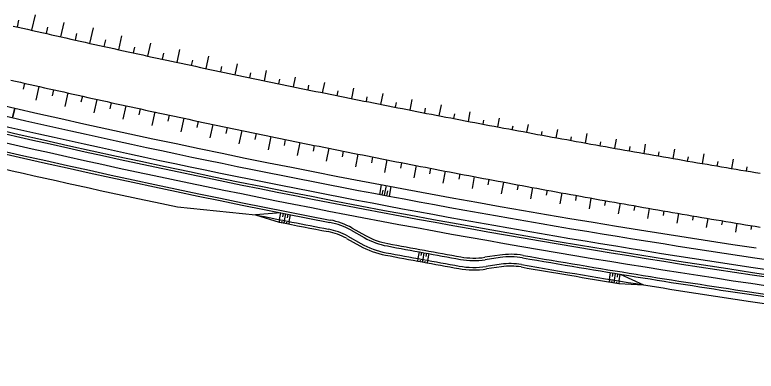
# Model space of a CAD drawing. Extents: x -552278 to -547230, y -1151007 to -1148251.
# Drawn here: x -548758.6 to -548607.9, y -1149946.7 to -1149874.4 of the extents above; entities that cross this region are included whole.
import ezdxf

# ---------------------------------------------------------------- set-up
doc = ezdxf.new("R2010")
doc.units = 0
doc.layers.add('u_trat navrh', color=7, linetype='Continuous')

msp = doc.modelspace()

# ---------------------------------------------------------------- linework, layer by layer
at = {"layer": 'u_trat navrh'}
for p, q in [((-548758.06, -1149876.86), (-548757.74, -1149875.47)), ((-548755.11, -1149877.53), (-548754.4, -1149874.39)), ((-548752.16, -1149878.2), (-548751.86, -1149876.87)), ((-548749.21, -1149878.86), (-548748.55, -1149875.92)), ((-548743.32, -1149880.18), (-548742.62, -1149877.04)), ((-548746.26, -1149879.52), (-548745.96, -1149878.17)), ((-548737.47, -1149881.47), (-548736.85, -1149878.67)), ((-548740.39, -1149880.82), (-548740.09, -1149879.47)), ((-548731.51, -1149882.77), (-548730.94, -1149880.15)), ((-548734.46, -1149882.13), (-548734.2, -1149880.94)), ((-548725.6, -1149884.04), (-548725.04, -1149881.43)), ((-548728.55, -1149883.41), (-548728.29, -1149882.19)), ((-548719.69, -1149885.3), (-548719.15, -1149882.75)), ((-548722.64, -1149884.67), (-548722.41, -1149883.56)), ((-548713.77, -1149886.55), (-548713.32, -1149884.36)), ((-548716.73, -1149885.93), (-548716.5, -1149884.85)), ((-548710.82, -1149887.17), (-548710.61, -1149886.17)), ((-548707.86, -1149887.78), (-548707.43, -1149885.7)), ((-548704.9, -1149888.39), (-548704.71, -1149887.47)), ((-548701.94, -1149889), (-548701.53, -1149887.03)), ((-548756.61, -1149888.26), (-548756.89, -1149889.5)), ((-548753.67, -1149888.93), (-548754.29, -1149891.68)), ((-548698.98, -1149889.61), (-548698.79, -1149888.69)), ((-548696.01, -1149890.21), (-548695.59, -1149888.12)), ((-548750.73, -1149889.59), (-548751.01, -1149890.83)), ((-548747.79, -1149890.24), (-548748.41, -1149893.01)), ((-548693.05, -1149890.8), (-548692.86, -1149889.85)), ((-548690.09, -1149891.4), (-548689.66, -1149889.25)), ((-548684.16, -1149892.57), (-548683.73, -1149890.38)), ((-548744.85, -1149890.9), (-548745.13, -1149892.14)), ((-548741.91, -1149891.55), (-548742.52, -1149894.31)), ((-548738.97, -1149892.19), (-548739.24, -1149893.44)), ((-548687.12, -1149891.99), (-548686.94, -1149891.06)), ((-548681.2, -1149893.16), (-548681.01, -1149892.2)), ((-548678.23, -1149893.73), (-548677.8, -1149891.55)), ((-548759.02, -1149895.28), (-548758.58, -1149893.33)), ((-548736.03, -1149892.84), (-548736.63, -1149895.6)), ((-548733.08, -1149893.48), (-548733.35, -1149894.72)), ((-548675.26, -1149894.31), (-548675.07, -1149893.33)), ((-548672.3, -1149894.88), (-548671.86, -1149892.64)), ((-548730.14, -1149894.11), (-548730.73, -1149896.87)), ((-548727.19, -1149894.75), (-548727.46, -1149895.98)), ((-548669.33, -1149895.45), (-548669.15, -1149894.5)), ((-548666.36, -1149896.02), (-548666, -1149894.11)), ((-548724.25, -1149895.38), (-548724.83, -1149898.12)), ((-548721.3, -1149896), (-548721.56, -1149897.23)), ((-548718.35, -1149896.62), (-548718.93, -1149899.35)), ((-548663.39, -1149896.58), (-548663.24, -1149895.77)), ((-548660.42, -1149897.14), (-548660.09, -1149895.37)), ((-548654.48, -1149898.24), (-548654.18, -1149896.62)), ((-548715.4, -1149897.24), (-548715.66, -1149898.47)), ((-548712.46, -1149897.86), (-548713.02, -1149900.57)), ((-548657.45, -1149897.69), (-548657.31, -1149896.95)), ((-548651.51, -1149898.79), (-548651.37, -1149898.05)), ((-548648.53, -1149899.33), (-548648.23, -1149897.69)), ((-548709.51, -1149898.47), (-548709.76, -1149899.69)), ((-548706.56, -1149899.08), (-548707.11, -1149901.77)), ((-548703.61, -1149899.68), (-548703.85, -1149900.89)), ((-548645.56, -1149899.88), (-548645.43, -1149899.16)), ((-548642.59, -1149900.41), (-548642.23, -1149898.45)), ((-548636.64, -1149901.48), (-548636.3, -1149899.6)), ((-548700.66, -1149900.29), (-548701.2, -1149902.95)), ((-548697.71, -1149900.88), (-548697.95, -1149902.07)), ((-548639.61, -1149900.95), (-548639.47, -1149900.16)), ((-548633.66, -1149902), (-548633.51, -1149901.13)), ((-548630.68, -1149902.52), (-548630.36, -1149900.65)), ((-548694.77, -1149901.47), (-548695.3, -1149904.11)), ((-548691.82, -1149902.06), (-548692.06, -1149903.24)), ((-548688.84, -1149902.66), (-548689.35, -1149905.26)), ((-548627.72, -1149903.04), (-548627.57, -1149902.18)), ((-548624.77, -1149903.55), (-548624.43, -1149901.63)), ((-548618.77, -1149904.58), (-548618.43, -1149902.58)), ((-548685.88, -1149903.24), (-548686.11, -1149904.4)), ((-548682.93, -1149903.82), (-548683.43, -1149906.38)), ((-548621.81, -1149904.06), (-548621.66, -1149903.19)), ((-548615.79, -1149905.09), (-548615.64, -1149904.18)), ((-548612.81, -1149905.59), (-548612.5, -1149903.7)), ((-548679.97, -1149904.4), (-548680.19, -1149905.54)), ((-548677.01, -1149904.97), (-548677.5, -1149907.49)), ((-548674.06, -1149905.54), (-548674.27, -1149906.67)), ((-548609.83, -1149906.09), (-548609.69, -1149905.22)), ((-548671.1, -1149906.11), (-548671.57, -1149908.58)), ((-548668.14, -1149906.67), (-548668.35, -1149907.77)), ((-548665.18, -1149907.23), (-548665.63, -1149909.65)), ((-548662.22, -1149907.79), (-548662.42, -1149908.87)), ((-548659.26, -1149908.34), (-548659.7, -1149910.71)), ((-548684.41, -1149910.84), (-548684.04, -1149908.87)), ((-548683.92, -1149910.93), (-548683.73, -1149909.95)), ((-548683.43, -1149911.02), (-548683.06, -1149909.06)), ((-548682.94, -1149911.12), (-548682.75, -1149910.13)), ((-548682.44, -1149911.21), (-548682.07, -1149909.24)), ((-548656.29, -1149908.89), (-548656.49, -1149909.94)), ((-548653.33, -1149909.44), (-548653.76, -1149911.74)), ((-548650.37, -1149909.98), (-548650.56, -1149911)), ((-548647.41, -1149910.52), (-548647.81, -1149912.76)), ((-548644.44, -1149911.05), (-548644.62, -1149912.05)), ((-548641.48, -1149911.58), (-548641.86, -1149913.76)), ((-548638.51, -1149912.11), (-548638.68, -1149913.08)), ((-548635.54, -1149912.64), (-548635.92, -1149914.75)), ((-548632.58, -1149913.16), (-548632.74, -1149914.09)), ((-548725.52, -1149913.36), (-548709.65, -1149914.98)), ((-548704.48, -1149914.59), (-548709.65, -1149914.98)), ((-548704.75, -1149915.96), (-548704.48, -1149914.59)), ((-548704.13, -1149915.37), (-548703.99, -1149914.69)), ((-548703.77, -1149916.15), (-548703.5, -1149914.79)), ((-548629.61, -1149913.68), (-548629.96, -1149915.71)), ((-548626.64, -1149914.19), (-548626.8, -1149915.09)), ((-548623.67, -1149914.7), (-548624.01, -1149916.66)), ((-548709.65, -1149914.98), (-548704.85, -1149916.45)), ((-548704.75, -1149915.96), (-548704.85, -1149916.45)), ((-548704.31, -1149916.3), (-548704.36, -1149916.54)), ((-548703.77, -1149916.15), (-548703.87, -1149916.64)), ((-548703.14, -1149915.57), (-548703.01, -1149914.88)), ((-548702.79, -1149916.34), (-548702.89, -1149916.84)), ((-548702.79, -1149916.34), (-548702.52, -1149914.98)), ((-548620.7, -1149915.21), (-548620.85, -1149916.07)), ((-548617.73, -1149915.71), (-548618.05, -1149917.58)), ((-548614.76, -1149916.21), (-548614.9, -1149917.03)), ((-548703.33, -1149916.49), (-548703.38, -1149916.74)), ((-548690, -1149917.67), (-548687.31, -1149919.17)), ((-548611.79, -1149916.71), (-548612.09, -1149918.49)), ((-548608.82, -1149917.2), (-548608.95, -1149917.98)), ((-548690.92, -1149919.32), (-548688.23, -1149920.82)), ((-548690.24, -1149918.11), (-548687.55, -1149919.61)), ((-548691.16, -1149919.76), (-548688.47, -1149921.26)), ((-548676.65, -1149923.87), (-548676.74, -1149924.36)), ((-548676.4, -1149922.5), (-548676.65, -1149923.87)), ((-548675.91, -1149922.59), (-548676.04, -1149923.27)), ((-548675.42, -1149922.68), (-548675.67, -1149924.05)), ((-548674.93, -1149922.77), (-548675.05, -1149923.45)), ((-548674.44, -1149922.86), (-548674.68, -1149924.23)), ((-548660.01, -1149923.16), (-548663.06, -1149923.61)), ((-548659.94, -1149923.65), (-548662.98, -1149924.1)), ((-548608.18, -1149923.69), (-548512.5, -1149937.92)), ((-548676.21, -1149924.2), (-548676.25, -1149924.45)), ((-548675.67, -1149924.05), (-548675.76, -1149924.54)), ((-548675.22, -1149924.38), (-548675.27, -1149924.63)), ((-548674.68, -1149924.23), (-548674.77, -1149924.72)), ((-548659.73, -1149925.03), (-548662.78, -1149925.48)), ((-548659.66, -1149925.52), (-548662.71, -1149925.97)), ((-548637.7, -1149928.08), (-548637.47, -1149926.71)), ((-548637.09, -1149927.48), (-548636.98, -1149926.79)), ((-548636.71, -1149928.24), (-548636.49, -1149926.87)), ((-548608.47, -1149925.67), (-548512.79, -1149939.9)), ((-548637.7, -1149928.08), (-548637.78, -1149928.58)), ((-548637.24, -1149928.41), (-548637.28, -1149928.66)), ((-548636.71, -1149928.24), (-548636.79, -1149928.74)), ((-548636.1, -1149927.64), (-548635.99, -1149926.95)), ((-548635.72, -1149928.4), (-548635.8, -1149928.9)), ((-548635.72, -1149928.4), (-548635.5, -1149927.03)), ((-548635.5, -1149927.03), (-548630.79, -1149929.2)), ((-548608.69, -1149927.15), (-548513.01, -1149941.38)), ((-548636.26, -1149928.57), (-548636.3, -1149928.82)), ((-548635.8, -1149928.9), (-548630.79, -1149929.2)), ((-548608.95, -1149928.88), (-548513.27, -1149943.12)), ((-548609.28, -1149931.11), (-548513.6, -1149945.34)), ((-548609.21, -1149930.62), (-548513.53, -1149944.85)), ((-548609.48, -1149932.48), (-548513.8, -1149946.72))]:
    msp.add_line(p, q, dxfattribs=at)
for points in [[(-548758.91, -1149876.66), (-548757.93, -1149876.89), (-548756.96, -1149877.11), (-548755.99, -1149877.33), (-548755.01, -1149877.55), (-548754.04, -1149877.77), (-548753.06, -1149877.99), (-548752.09, -1149878.21), (-548751.12, -1149878.43), (-548750.14, -1149878.65), (-548749.17, -1149878.87), (-548748.19, -1149879.09), (-548747.22, -1149879.31), (-548746.24, -1149879.52), (-548745.27, -1149879.74), (-548744.29, -1149879.96), (-548743.32, -1149880.18), (-548742.34, -1149880.39), (-548741.37, -1149880.61), (-548740.39, -1149880.82), (-548739.42, -1149881.04), (-548738.44, -1149881.25), (-548737.47, -1149881.47), (-548736.49, -1149881.68), (-548735.52, -1149881.89), (-548734.54, -1149882.11), (-548733.56, -1149882.32), (-548732.59, -1149882.53), (-548731.61, -1149882.75), (-548730.64, -1149882.96), (-548729.66, -1149883.17), (-548728.68, -1149883.38), (-548727.71, -1149883.59), (-548726.73, -1149883.8), (-548725.76, -1149884.01), (-548724.78, -1149884.22), (-548723.8, -1149884.43), (-548722.83, -1149884.64), (-548721.85, -1149884.84), (-548720.87, -1149885.05), (-548719.89, -1149885.26), (-548718.92, -1149885.47), (-548717.94, -1149885.67), (-548716.96, -1149885.88), (-548715.99, -1149886.09), (-548715.01, -1149886.29), (-548714.03, -1149886.5), (-548713.05, -1149886.7), (-548712.08, -1149886.91), (-548711.1, -1149887.11), (-548710.12, -1149887.31), (-548709.14, -1149887.52), (-548708.16, -1149887.72), (-548707.19, -1149887.92), (-548706.21, -1149888.12), (-548705.23, -1149888.33), (-548704.25, -1149888.53), (-548703.27, -1149888.73), (-548702.3, -1149888.93), (-548701.32, -1149889.13), (-548700.34, -1149889.33), (-548699.36, -1149889.53), (-548698.38, -1149889.73), (-548697.4, -1149889.93), (-548696.42, -1149890.12), (-548695.44, -1149890.32), (-548694.47, -1149890.52), (-548693.49, -1149890.72), (-548692.51, -1149890.91), (-548691.53, -1149891.11), (-548690.55, -1149891.3), (-548689.57, -1149891.5), (-548688.59, -1149891.7), (-548687.61, -1149891.89), (-548686.63, -1149892.08), (-548685.65, -1149892.28), (-548684.67, -1149892.47), (-548683.69, -1149892.67), (-548682.71, -1149892.86), (-548681.73, -1149893.05), (-548680.75, -1149893.24), (-548679.77, -1149893.43), (-548678.79, -1149893.63), (-548677.81, -1149893.82), (-548676.83, -1149894.01), (-548675.85, -1149894.2), (-548674.87, -1149894.39), (-548673.89, -1149894.58), (-548672.91, -1149894.77), (-548671.93, -1149894.95), (-548670.95, -1149895.14), (-548669.96, -1149895.33), (-548668.98, -1149895.52), (-548668, -1149895.7), (-548667.02, -1149895.89), (-548666.04, -1149896.08), (-548665.06, -1149896.26), (-548664.08, -1149896.45), (-548663.1, -1149896.63), (-548662.11, -1149896.82), (-548661.13, -1149897), (-548660.15, -1149897.19), (-548659.17, -1149897.37), (-548658.19, -1149897.55), (-548657.21, -1149897.74), (-548656.22, -1149897.92), (-548655.24, -1149898.1), (-548654.26, -1149898.28), (-548653.28, -1149898.46), (-548652.3, -1149898.65), (-548651.31, -1149898.83), (-548650.33, -1149899.01), (-548649.35, -1149899.19), (-548648.37, -1149899.36), (-548647.38, -1149899.54), (-548646.4, -1149899.72), (-548645.42, -1149899.9), (-548644.44, -1149900.08), (-548643.45, -1149900.26), (-548642.47, -1149900.43), (-548641.49, -1149900.61), (-548640.5, -1149900.79), (-548639.52, -1149900.96), (-548638.54, -1149901.14), (-548637.55, -1149901.31), (-548636.57, -1149901.49), (-548635.59, -1149901.66), (-548634.6, -1149901.84), (-548633.62, -1149902.01), (-548632.64, -1149902.18), (-548631.65, -1149902.35), (-548630.67, -1149902.53), (-548629.69, -1149902.7), (-548628.7, -1149902.87), (-548627.72, -1149903.04), (-548626.73, -1149903.21), (-548625.75, -1149903.38), (-548624.77, -1149903.55), (-548623.78, -1149903.72), (-548622.8, -1149903.89), (-548621.81, -1149904.06), (-548620.83, -1149904.23), (-548619.84, -1149904.4), (-548618.86, -1149904.57), (-548617.87, -1149904.73), (-548616.89, -1149904.9), (-548615.9, -1149905.07), (-548614.92, -1149905.23), (-548613.94, -1149905.4), (-548612.95, -1149905.56), (-548611.97, -1149905.73), (-548610.98, -1149905.89), (-548610, -1149906.06), (-548609.01, -1149906.22), (-548608.02, -1149906.39), (-548607.04, -1149906.55)], [(-548759.39, -1149887.63), (-548758.41, -1149887.85), (-548757.43, -1149888.08), (-548756.46, -1149888.3), (-548755.48, -1149888.52), (-548754.5, -1149888.74), (-548753.53, -1149888.96), (-548752.55, -1149889.18), (-548751.57, -1149889.4), (-548750.6, -1149889.62), (-548749.62, -1149889.84), (-548748.64, -1149890.05), (-548747.66, -1149890.27), (-548746.69, -1149890.49), (-548745.71, -1149890.71), (-548744.73, -1149890.92), (-548743.75, -1149891.14), (-548742.78, -1149891.36), (-548741.8, -1149891.57), (-548740.82, -1149891.79), (-548739.84, -1149892), (-548738.86, -1149892.22), (-548737.89, -1149892.43), (-548736.91, -1149892.65), (-548735.93, -1149892.86), (-548734.95, -1149893.07), (-548733.97, -1149893.28), (-548732.99, -1149893.5), (-548732.02, -1149893.71), (-548731.04, -1149893.92), (-548730.06, -1149894.13), (-548729.08, -1149894.34), (-548728.1, -1149894.55), (-548727.12, -1149894.76), (-548726.14, -1149894.97), (-548725.16, -1149895.18), (-548724.18, -1149895.39), (-548723.2, -1149895.6), (-548722.22, -1149895.81), (-548721.25, -1149896.01), (-548720.27, -1149896.22), (-548719.29, -1149896.43), (-548718.31, -1149896.63), (-548717.33, -1149896.84), (-548716.35, -1149897.05), (-548715.37, -1149897.25), (-548714.39, -1149897.46), (-548713.41, -1149897.66), (-548712.43, -1149897.86), (-548711.44, -1149898.07), (-548710.46, -1149898.27), (-548709.48, -1149898.48), (-548708.5, -1149898.68), (-548707.52, -1149898.88), (-548706.54, -1149899.08), (-548705.56, -1149899.28), (-548704.58, -1149899.48), (-548703.6, -1149899.69), (-548702.62, -1149899.89), (-548701.64, -1149900.09), (-548700.66, -1149900.29), (-548699.67, -1149900.48), (-548698.69, -1149900.68), (-548697.71, -1149900.88), (-548696.73, -1149901.08), (-548695.75, -1149901.28), (-548694.77, -1149901.47), (-548693.78, -1149901.67), (-548692.8, -1149901.87), (-548691.82, -1149902.06), (-548690.84, -1149902.26), (-548689.86, -1149902.45), (-548688.87, -1149902.65), (-548687.89, -1149902.84), (-548686.91, -1149903.04), (-548685.93, -1149903.23), (-548684.95, -1149903.43), (-548683.96, -1149903.62), (-548682.98, -1149903.81), (-548682, -1149904), (-548681.01, -1149904.2), (-548680.03, -1149904.39), (-548679.05, -1149904.58), (-548678.07, -1149904.77), (-548677.08, -1149904.96), (-548676.1, -1149905.15), (-548675.12, -1149905.34), (-548674.13, -1149905.53), (-548673.15, -1149905.72), (-548672.17, -1149905.9), (-548671.18, -1149906.09), (-548670.2, -1149906.28), (-548669.22, -1149906.47), (-548668.23, -1149906.65), (-548667.25, -1149906.84), (-548666.26, -1149907.03), (-548665.28, -1149907.21), (-548664.3, -1149907.4), (-548663.31, -1149907.58), (-548662.33, -1149907.77), (-548661.34, -1149907.95), (-548660.36, -1149908.14), (-548659.37, -1149908.32), (-548658.39, -1149908.5), (-548657.41, -1149908.68), (-548656.42, -1149908.87), (-548655.44, -1149909.05), (-548654.45, -1149909.23), (-548653.47, -1149909.41), (-548652.48, -1149909.59), (-548651.5, -1149909.77), (-548650.51, -1149909.95), (-548649.53, -1149910.13), (-548648.54, -1149910.31), (-548647.56, -1149910.49), (-548646.57, -1149910.67), (-548645.59, -1149910.85), (-548644.6, -1149911.02), (-548643.61, -1149911.2), (-548642.63, -1149911.38), (-548641.64, -1149911.55), (-548640.66, -1149911.73), (-548639.67, -1149911.91), (-548638.69, -1149912.08), (-548637.7, -1149912.26), (-548636.71, -1149912.43), (-548635.73, -1149912.6), (-548634.74, -1149912.78), (-548633.76, -1149912.95), (-548632.77, -1149913.12), (-548631.78, -1149913.3), (-548630.8, -1149913.47), (-548629.81, -1149913.64), (-548628.82, -1149913.81), (-548627.84, -1149913.98), (-548626.85, -1149914.15), (-548625.86, -1149914.32), (-548624.88, -1149914.49), (-548623.89, -1149914.66), (-548622.9, -1149914.83), (-548621.92, -1149915), (-548620.93, -1149915.17), (-548619.94, -1149915.34), (-548618.95, -1149915.5), (-548617.97, -1149915.67), (-548616.98, -1149915.84), (-548615.99, -1149916), (-548615, -1149916.17), (-548614.02, -1149916.34), (-548613.03, -1149916.5), (-548612.04, -1149916.67), (-548611.05, -1149916.83), (-548610.07, -1149916.99), (-548609.08, -1149917.16), (-548608.09, -1149917.32), (-548607.1, -1149917.48)], [(-548766.81, -1149891.44), (-548758.58, -1149893.33), (-548759.02, -1149895.28)], [(-548608.62, -1149926.66), (-548512.94, -1149940.89)]]:
    msp.add_lwpolyline(points, dxfattribs=at)
for centre, radius, start, end in [((-548314.71, -1147950.65), 1998.25, 254.88027, 261.53992), ((-548314.71, -1147950.65), 2000, 254.89092, 261.53992), ((-548314.71, -1147950.65), 2002.25, 254.90459, 259.06428), ((-548314.71, -1147950.65), 2001.75, 254.90155, 259.06428), ((-548314.71, -1147950.65), 1994.75, 255.76418, 261.53992), ((-548314.71, -1147950.65), 1996.75, 255.76697, 261.53992), ((-548314.71, -1147950.65), 1992.75, 257.12984, 261.53992), ((-548314.71, -1147950.65), 1997.75, 256.89939, 261.53992), ((-548314.71, -1147950.65), 2005.25, 257.12984, 258.17815), ((-548314.71, -1147950.65), 2003.64, 258.63176, 259.06428), ((-548697.3, -1149930.77), 15, 60.8661, 79.0643), ((-548314.71, -1147950.65), 2004.14, 258.77474, 259.06428), ((-548697.3, -1149930.77), 14.5, 60.8661, 79.0643), ((-548697.3, -1149930.77), 12.61, 60.8661, 79.0643), ((-548697.3, -1149930.77), 13.11, 60.8661, 79.0643), ((-548680.01, -1149906.07), 15, 240.8661, 259.4184), ((-548680.01, -1149906.07), 16.89, 240.8661, 259.4184), ((-548680.01, -1149906.07), 15.5, 240.8661, 259.4184), ((-548314.71, -1147950.65), 2004.25, 259.41837, 259.8505), ((-548680.01, -1149906.07), 17.39, 240.8661, 259.4184), ((-548314.71, -1147950.65), 2004.75, 259.41837, 259.8505), ((-548314.71, -1147950.65), 2006.64, 259.41837, 259.8505), ((-548314.71, -1147950.65), 2006.14, 259.41837, 259.8505), ((-548665.25, -1149908.77), 15, 259.8505, 278.4028), ((-548657.82, -1149938), 15, 80.2046, 98.4028), ((-548657.82, -1149938), 14.5, 80.2046, 98.4028), ((-548314.71, -1147950.65), 2002.25, 260.2046, 261.53992), ((-548314.71, -1147950.65), 2001.75, 260.2046, 261.53992), ((-548665.25, -1149908.77), 16.89, 259.8505, 278.4028), ((-548665.25, -1149908.77), 15.5, 259.8505, 278.4028), ((-548657.82, -1149938), 13.11, 80.2046, 98.4028), ((-548657.82, -1149938), 12.61, 80.2046, 98.4028), ((-548314.71, -1147950.65), 2003.64, 260.2046, 260.92359), ((-548665.25, -1149908.77), 17.39, 259.8505, 278.4028), ((-548314.71, -1147950.65), 2004.14, 260.2046, 260.78061), ((-548314.71, -1147950.65), 2003.64, 260.92359, 261.53992)]:
    msp.add_arc(centre, radius, start, end, dxfattribs=at)

doc.saveas('drawing.dxf')
